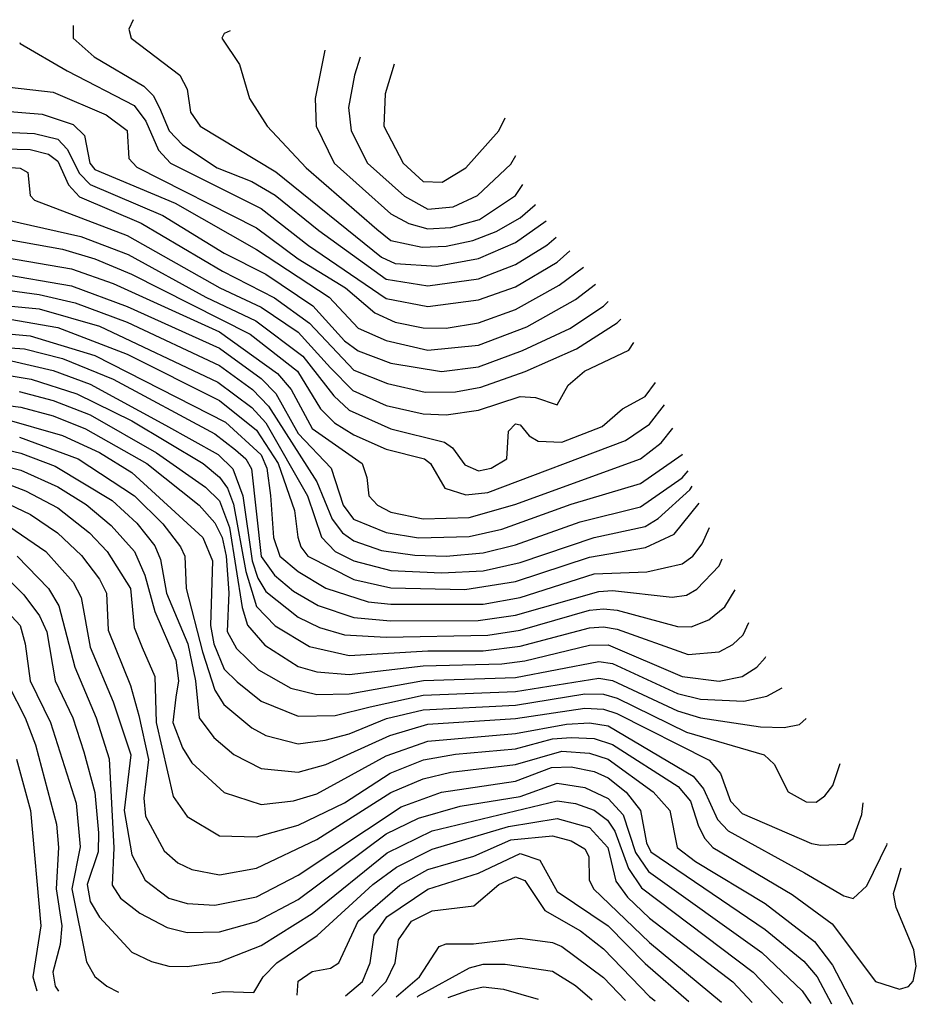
# Model space of a CAD drawing. Extents: x 501367 to 657802, y 482273 to 547541.
# Tile 708 of 714: x 655863 to 657802, y 482806 to 484935. Entities that reach past the tile are written whole.
import ezdxf

# ---------------------------------------------------------------- set-up
doc = ezdxf.new("R2010")
doc.units = 0

msp = doc.modelspace()

# ---------------------------------------------------------------- linework, layer by layer
at = {"layer": '0CON20XD'}
for points in [[(656108, 484935.2), (656098.5, 484915), (656103.8, 484895), (656209.3, 484815), (656224.7, 484785), (656231.9, 484735), (656252.7, 484705), (656416.3, 484606.3), (656645, 484421.6), (656675, 484408), (656765, 484402.4), (656855, 484418.7), (656935, 484453), (657000.9, 484499.9)], [(655978.5, 484922.3), (655978.4, 484895), (656023.6, 484855), (656131.2, 484791.2), (656151.1, 484771.1), (656165.2, 484744.8), (656185.6, 484695), (656215, 484664.6), (656290, 484615), (656365, 484584.9), (656415, 484555.9), (656509.3, 484479.3), (656655, 484374.3), (656745, 484359.6), (656855, 484374.9), (656935, 484405.6), (657002.4, 484447.6), (657022.9, 484465)], [(656317.6, 484910.8), (656305, 484905.5), (656300, 484895), (656338, 484838), (656359.6, 484765), (656398, 484705), (656482.2, 484615), (656635, 484481.8), (656665, 484457.8), (656733.2, 484443.2), (656785, 484445.3), (656842.6, 484457.4), (656893.2, 484476.8), (656945, 484506.9), (656977.2, 484535), (656978, 484536.2)], [(655862.8, 484885.8), (655864, 484884), (655965, 484824.5), (656109.9, 484749.9), (656135.5, 484715.5), (656162.8, 484652.8), (656188.5, 484625), (656385, 484526.8), (656487.1, 484447.1), (656655, 484332.1), (656745, 484314.6), (656855, 484329.4), (656935, 484357.5), (657025, 484410.5), (657052.7, 484435.2)], [(656522.5, 484869.4), (656501.5, 484765), (656503.6, 484705), (656542.5, 484625), (656665, 484515.5), (656704.1, 484494.1), (656745, 484482.7), (656795, 484485.9), (656857.2, 484502.8), (656935, 484554.8), (656951, 484579)], [(656598.9, 484853.9), (656586.7, 484815), (656574.1, 484745), (656579.5, 484695), (656614.8, 484625), (656695, 484553.3), (656745, 484525.3), (656800.1, 484530.1), (656852.6, 484555), (656925, 484622.5), (656935.6, 484641.6)], [(655726.6, 484838), (655735, 484823.1), (655758, 484808), (655815, 484792.4), (655935, 484778.5), (656049.6, 484729.6), (656095, 484695.3), (656099, 484635), (656116.1, 484616.1), (656374.9, 484484.9), (656465, 484417.9), (656567.3, 484355), (656631, 484301), (656675, 484281.1), (656735, 484268.6), (656785, 484268), (656855, 484279.4), (656935, 484308.5), (657029.1, 484360.9), (657081.9, 484399.8)], [(656672.3, 484839.3), (656652.9, 484775), (656650.4, 484705), (656692.1, 484625), (656735, 484585.5), (656776.3, 484583.7), (656827.8, 484615), (656898.7, 484695), (656912.6, 484722.9)], [(655625.7, 484814.5), (655665.1, 484775.1), (655735, 484745.4), (655911.1, 484731.1), (655978.5, 484708.5), (656002.7, 484685), (656014.4, 484625), (656025, 484611.3), (656198.6, 484538.6), (656375, 484437.8), (656532, 484335), (656595, 484268.2), (656655, 484241.3), (656745, 484220.7), (656855, 484231.3), (656959.1, 484270.9), (657065, 484330.1), (657108, 484363.5)], [(655736.2, 484696.2), (655895, 484689.2), (655945, 484676.7), (655965.5, 484655.5), (655992.3, 484602.3), (656015, 484579), (656172, 484512), (656305, 484430.4), (656395, 484384.5), (656496.3, 484316.3), (656565, 484240.7), (656595, 484218.6), (656665, 484192.4), (656775, 484174), (656855, 484184.4), (656950.3, 484219.7), (657052.6, 484267.4), (657125, 484315.8), (657135.2, 484325.9)], [(655745, 484658.2), (655885, 484654.4), (655925, 484644.5), (655945, 484628.9), (655967.9, 484577.8), (655992, 484552), (656125.6, 484495), (656301.6, 484391.6), (656413.7, 484333.7), (656489.1, 484279.1), (656585, 484177.4), (656658.3, 484148.3), (656739.4, 484129.4), (656805, 484130.1), (656859.7, 484140.3), (656955.8, 484174.2), (657067, 484223), (657155, 484279.5), (657163, 484287.5)], [(655687.2, 484627.2), (655863.9, 484613.9), (655880, 484605), (655885.6, 484555), (655894.4, 484545), (656095, 484468.4), (656295.6, 484355), (656385, 484313.3), (656465, 484259), (656535, 484182), (656583.1, 484133.1), (656655, 484100.8), (656735, 484082.5), (656785, 484080.8), (656855, 484090.8), (656945, 484120.4), (656978.3, 484118.3), (657025, 484102.2), (657048.7, 484145), (657084.2, 484175), (657179.9, 484220.1), (657191.1, 484237.3)], [(655835, 484502.3), (655995, 484465.9), (656097.2, 484427.2), (656265, 484335.1), (656373.7, 484283.7), (656475, 484207.2), (656541.7, 484121.7), (656575, 484090.5), (656665, 484049.9), (656781.7, 484021.7), (656798.8, 484008.8), (656825, 483972.6), (656855, 483959.3), (656882, 483965), (656916, 483985), (656920, 484045), (656935, 484061.2), (656945, 484059.2), (656964.8, 484034.8), (656983.8, 484023.8), (657035, 484021.6), (657122.5, 484055), (657166.4, 484093.6), (657215, 484120.2), (657237.3, 484150.1)], [(655814, 484464), (655955, 484438.7), (656025, 484418.1), (656104.8, 484385), (656361.4, 484255), (656463.1, 484175), (656513.4, 484093.4), (656543.4, 484063.4), (656585, 484037.2), (656655, 484006.3), (656738, 483985), (656751, 483975), (656782.1, 483922.1), (656827.5, 483907.5), (656875, 483912.6), (657172.5, 484025), (657225, 484060.3), (657257.1, 484102)], [(655735, 484437.7), (655975, 484396), (656064.7, 484364.7), (656295, 484259.7), (656420.2, 484170.2), (656449.9, 484135), (656495, 484050.9), (656603.3, 483975), (656613.7, 483945), (656617.8, 483905), (656636.8, 483885), (656665, 483870), (656735, 483855.6), (656835, 483858.8), (656933.2, 483886.8), (657205, 483985.4), (657250, 484020), (657275.3, 484052)], [(655815, 484387.1), (655975, 484359.6), (656095.2, 484315.2), (656294.9, 484224.9), (656385, 484158.8), (656416.4, 484126.4), (656465, 484039.8), (656536.6, 483965), (656562.5, 483885), (656584.5, 483855), (656655, 483826.2), (656725, 483814.7), (656835, 483817.5), (656905, 483832.9), (657055, 483887.3), (657205, 483931.7), (657295, 483994.5), (657295.7, 483996.1)], [(655804.2, 484354.2), (655905, 484341.1), (655982.6, 484322.6), (656095, 484281.1), (656295, 484187.4), (656366.3, 484135), (656400.5, 484099.5), (656505.5, 483935.5), (656538.4, 483855), (656560.8, 483825), (656585, 483807.8), (656645, 483787), (656717, 483777), (656785, 483775.1), (656865, 483781.8), (656935, 483799), (657075, 483849), (657205, 483881.5), (657295, 483944.5), (657308.1, 483959.5)], [(655655, 484333.8), (655905, 484309.8), (656035, 484272.1), (656291.4, 484151.4), (656365, 484096.1), (656395, 484063.4), (656485.1, 483905), (656515.7, 483815.7), (656545.2, 483785.2), (656585, 483764.9), (656665, 483744), (656775, 483738.8), (656865, 483743.4), (656945, 483761.2), (657105, 483815.3), (657215, 483839.3), (657243.5, 483856.5), (657312, 483918), (657317, 483926.5)], [(655825, 484290.4), (655945, 484269.5), (656095, 484211.8), (656295, 484111.4), (656375, 484047.3), (656421.6, 483975), (656456.7, 483873.3), (656464.2, 483815.8), (656470.4, 483795), (656485.8, 483775), (656585, 483724.1), (656665, 483706.2), (656825, 483702.8), (656935, 483720.3), (657095, 483772.8), (657216.3, 483793.7), (657277.8, 483822.2), (657332.3, 483889.7)], [(655665, 484271.6), (655885, 484251.5), (656025, 484209.2), (656307.4, 484065), (656385, 483994.1), (656396.8, 483965), (656405, 483905.7), (656411.4, 483815), (656425.1, 483775), (656465, 483741.5), (656525, 483705.6), (656616.1, 483676.1), (656665, 483670.7), (656865, 483671), (656945, 483685.5), (657105, 483736.5), (657218.9, 483741.1), (657295, 483758), (657318.1, 483775), (657338.5, 483801.5), (657354.3, 483836.6)], [(655625, 484240.8), (655873.2, 484223.2), (655955, 484202.2), (656065, 484157.6), (656285, 484039.4), (656329.6, 484005), (656351.9, 483985), (656363.7, 483963.7), (656385, 483773.8), (656413.9, 483733.9), (656455, 483699.1), (656508.3, 483668.3), (656585, 483641.9), (656664.9, 483634.9), (656854.4, 483635.6), (656935, 483647.2), (657115, 483698.6), (657145, 483700.9), (657273.9, 483686.1), (657305, 483690.3), (657326.7, 483703.3), (657375, 483754.2), (657382.1, 483769.4)], [(655845, 484197.5), (655935, 484176.5), (656015, 484147.1), (656178, 484058), (656291.8, 483995), (656323.4, 483963.4), (656345.2, 483905.2), (656365.4, 483765), (656377.6, 483727.6), (656395, 483698.4), (656465, 483642.7), (656510.8, 483620.8), (656565, 483604.5), (656655, 483599.6), (656875, 483603.6), (656945, 483614.6), (657095, 483657.9), (657125, 483661.2), (657155, 483658.2), (657285, 483622.4), (657315, 483621.7), (657353.1, 483636.9), (657387.3, 483665), (657409.9, 483702.3)], [(655805, 484171.4), (655887.5, 484157.5), (655985.9, 484125.9), (656105, 484067.4), (656259.2, 483975), (656295, 483945.9), (656311.8, 483921.8), (656325, 483887.3), (656351.7, 483741.7), (656375, 483665.9), (656415, 483623.8), (656489.7, 483579.7), (656575, 483560.1), (656745, 483570.4), (656865, 483569.8), (656945, 483580), (657095, 483619.8), (657125, 483622.2), (657155, 483617.1), (657308, 483562), (657375, 483567.9), (657405, 483583.9), (657427.3, 483605), (657439.4, 483631.2)], [(655861.2, 484131.2), (655935, 484111.4), (656015, 484080.2), (656158.2, 483998.2), (656264.4, 483924.4), (656295, 483894.2), (656316.5, 483836.5), (656344, 483664), (656355.4, 483625.4), (656392.5, 483582.5), (656465, 483536.5), (656505, 483524.6), (656575, 483518.8), (656735, 483537.7), (656905, 483542.1), (656955, 483548.4), (657095, 483582.1), (657135, 483583.2), (657295, 483514.9), (657375, 483504.4), (657425.3, 483514.7), (657456.8, 483535), (657474.9, 483555.1), (657476.2, 483558.1)], [(655735, 484113.6), (655865, 484097.2), (655935, 484078.1), (656005, 484050), (656137.3, 483975), (656250.6, 483885), (656285, 483847.1), (656300.3, 483815), (656309.1, 483775), (656314.8, 483695.2), (656311.7, 483611.7), (656331.8, 483575), (656379.3, 483529.3), (656449.2, 483489.2), (656505, 483475.6), (656575, 483477.2), (656735.8, 483505.8), (656935, 483512.7), (657115, 483546.9), (657145, 483542.8), (657285, 483477.9), (657335, 483465.3), (657428.9, 483461.1), (657478.2, 483471.8), (657511.5, 483489.8)], [(655825, 484073.3), (655955, 484036.1), (656035, 483999.1), (656105, 483956), (656258.7, 483815), (656279.4, 483765), (656275.5, 483625), (656282.2, 483585), (656305, 483530.4), (656332.7, 483502.7), (656385, 483461.3), (656465, 483428.6), (656545, 483430.5), (656620.7, 483449.3), (656735, 483474.5), (656935, 483482.2), (657115, 483511.2), (657145, 483506), (657285, 483440.2), (657335, 483425.3), (657465, 483405.7), (657515.6, 483404.4), (657549.1, 483410.9), (657563.4, 483423.7)], [(655862.5, 484032.5), (655988.8, 483985), (656110.9, 483905), (656171.9, 483845), (656210.7, 483795), (656219.7, 483775), (656222.7, 483705), (656258.1, 483568.1), (656285, 483485.3), (656303.8, 483453.8), (656365, 483403.5), (656395, 483387), (656465, 483368.9), (656523.2, 483376.8), (656575, 483390.8), (656656.2, 483423.8), (656735, 483442.8), (656935, 483452.9), (657085, 483477.3), (657125, 483476.7), (657155, 483467.6), (657305, 483394.1), (657472.3, 483345), (657494.1, 483325), (657524.4, 483265), (657563.8, 483243.8), (657585, 483242.9), (657603.9, 483256.1), (657621, 483279), (657636.7, 483326.5)], [(655785, 484016), (655865, 483997.7), (655939.5, 483969.5), (656062.3, 483895), (656116, 483846), (656155, 483796.9), (656167.5, 483767.5), (656180.3, 483695), (656226.2, 483585), (656243, 483505), (656250.8, 483425), (656282.7, 483382.7), (656325.7, 483345.7), (656385, 483315.6), (656465, 483307.9), (656525, 483324.1), (656663.1, 483386.9), (656745, 483411.3), (656935, 483423.8), (657085, 483445.7), (657125, 483443.9), (657154.2, 483434.2), (657353.5, 483333.5), (657378.3, 483305), (657400.2, 483245), (657425, 483218), (657575, 483153.1), (657595, 483150), (657647.9, 483152.1), (657665, 483164.5), (657683.9, 483216.1), (657686.4, 483241.6)], [(655745, 483990.2), (655865, 483961), (655945, 483924.7), (656006.4, 483886.4), (656060.8, 483840.8), (656110.9, 483785), (656133.5, 483733.5), (656155.1, 483655), (656200, 483550), (656206.3, 483505), (656200.4, 483469.6), (656194.1, 483415), (656215, 483360.6), (656235, 483327.8), (656305, 483263.3), (656385, 483237.5), (656455, 483245.7), (656505, 483260.7), (656655, 483343.3), (656745, 483374.7), (656935, 483391.6), (657045, 483411.3), (657095, 483414.3), (657135, 483407.7), (657319.2, 483299.2), (657341.6, 483271.6), (657371.6, 483205), (657395, 483180.9), (657559.9, 483089.9), (657645, 483040), (657665, 483034.3), (657695, 483061.8), (657738.8, 483152.1), (657738.2, 483153.1)], [(655815, 483939.3), (655875, 483916.1), (655945, 483879.1), (656013.4, 483825), (656052.1, 483785), (656102.1, 483705), (656110.4, 483620.4), (656127.4, 483577.4), (656154.9, 483514.9), (656157.7, 483415), (656194.8, 483255), (656225, 483211.8), (656295, 483169.8), (656375, 483167.6), (656465, 483193.3), (656565, 483241), (656664.2, 483305.8), (656735.8, 483334.1), (656805, 483346.9), (656935, 483358.4), (657015, 483379.8), (657055, 483382.7), (657105, 483380.2), (657145, 483367.5), (657286.4, 483276.4), (657313.2, 483245), (657330.9, 483190.9), (657344.1, 483164.1), (657361.9, 483145), (657533.1, 483043.1), (657619.6, 482979.6), (657713.6, 482855), (657765, 482838.2), (657785, 482843.8), (657794.7, 482855.3), (657801.7, 482888.3), (657796.6, 482923.4), (657758.1, 483015), (657752.1, 483045), (657768.7, 483101)], [(655805, 483903), (655885.7, 483865), (655944.1, 483825), (655996.1, 483776.1), (656035.3, 483725.3), (656050.3, 483695), (656054, 483615), (656102.5, 483495), (656120.1, 483430.1), (656141, 483335), (656131.4, 483251.4), (656135, 483212.7), (656175, 483137.2), (656205, 483111.2), (656235, 483097), (656295, 483085.6), (656375, 483099.8), (656505, 483162), (656665, 483263.9), (656735, 483293.4), (656795, 483307.9), (656935, 483324.4), (657035, 483353), (657095, 483348.6), (657135, 483335.5), (657232.8, 483265), (657268.5, 483225), (657284.2, 483145), (657324.5, 483114.5), (657475, 483023.5), (657581.6, 482941.6), (657620.5, 482890.5), (657664.7, 482805.5)], [(655828, 483848), (655919.1, 483785), (655978.3, 483718.3), (655995.3, 483685.3), (656015, 483578), (656065, 483460), (656102.8, 483345), (656088.3, 483225), (656105, 483129.1), (656133.9, 483073.9), (656185.4, 483035.4), (656225, 483023.6), (656285, 483020.1), (656375, 483038.3), (656465, 483085.1), (656687.3, 483232.7), (656775, 483264.5), (656935, 483288.4), (657012.5, 483317.5), (657055, 483319.2), (657105, 483308.9), (657135.2, 483295.2), (657174.4, 483264.4), (657205.4, 483225), (657218.4, 483155), (657227.8, 483135), (657475, 482967.1), (657558.5, 482898.5), (657587.6, 482865), (657618.5, 482806.3)], [(655857, 483775), (655925.2, 483705), (655947.3, 483667.3), (655982.1, 483535), (656027.9, 483425), (656056.5, 483336.5), (656066.1, 483143.9), (656063, 483063), (656080.6, 483035), (656122.3, 483002.3), (656181.7, 482971.7), (656225, 482960.5), (656295, 482962), (656375, 482984.6), (656465, 483032.2), (656655, 483174), (656725, 483208.4), (656815, 483234.1), (656945, 483254.8), (657025, 483283.6), (657085, 483274.7), (657135, 483250.9), (657167.5, 483215), (657194.2, 483134.1), (657222.5, 483092.5), (657467.3, 482917.3), (657554.7, 482834.8), (657573.3, 482807)], [(655816.2, 483746.2), (655871.3, 483691.3), (655905.8, 483645.8), (655921.4, 483611.4), (655939.5, 483505), (655977.4, 483425), (656001.5, 483351.5), (656025, 483263.5), (656033.4, 483176.6), (656032.5, 483135), (656008.5, 483065), (656015, 483028.2), (656035, 482993.8), (656105, 482918.4), (656147.8, 482897.8), (656185, 482888.1), (656225, 482887), (656295, 482897.2), (656385, 482932.6), (656495, 483001.9), (656657.2, 483132.8), (656755, 483180.5), (657025, 483245.3), (657065, 483240.1), (657105, 483225.1), (657133.8, 483203.8), (657150, 483180), (657179.1, 483099.1), (657207.7, 483057.7), (657449, 482875), (657513.1, 482808.1)], [(655769.7, 483725), (655863.5, 483625), (655874.8, 483585.2), (655885.1, 483505), (655929.4, 483415), (655985, 483240.5), (655993.8, 483146.2), (655975.1, 483055), (656007.1, 482897.1), (656025, 482865.4), (656051.2, 482845), (656076.2, 482832)], [(655837.5, 483497.5), (655874.6, 483425), (655896.6, 483366.6), (655942.3, 483195), (655946.5, 483145), (655941.7, 483055), (655953.9, 482975), (655950.2, 482935), (655934.4, 482875), (655939.4, 482845), (655946.8, 482834.2)], [(655855.9, 483335.9), (655886.1, 483225), (655908.7, 482975), (655891.2, 482865), (655900.1, 482835)], [(656279, 482828.6), (656302.9, 482832.9), (656368.9, 482831.1), (656389.3, 482865), (656419, 482895), (656505.8, 482954.2), (656626.6, 483065), (656677.9, 483102.1), (656755, 483141.3), (656920, 483190), (657025, 483207.7), (657095, 483187.7), (657134.8, 483144.8), (657152.2, 483072.2), (657177, 483037), (657225, 482991.6), (657405, 482853.9), (657447, 482809.2)], [(656462.5, 482825.6), (656465, 482855.4), (656495, 482876.7), (656535, 482883.7), (656553.1, 482895), (656594.3, 482985), (656685, 483063.1), (656745, 483096.9), (656845, 483126.3), (656925, 483161.5), (657015, 483169.9), (657055, 483159.3), (657085, 483141.7), (657093.5, 483125), (657094.3, 483075), (657103.7, 483055), (657225, 482939.1), (657380.4, 482810.3)], [(656566.9, 482823.8), (656604.1, 482855), (656620.4, 482895), (656628.9, 482955), (656656.3, 482995), (656745, 483054.4), (656855, 483088.9), (656945, 483131.8), (656987.2, 483117.2), (657025, 483049.3), (657135, 482975.1), (657215, 482893.7), (657309.9, 482811.4)], [(656624.4, 482822.9), (656654.9, 482855), (656674.8, 482895), (656682, 482945), (656710.2, 482985), (656755, 483008), (656845, 483018.8), (656899, 483065), (656935, 483081.4), (656955, 483073.2), (656998.5, 483008.5), (657075.4, 482964.6), (657125, 482925.8), (657225, 482822.5), (657236.6, 482812.7)], [(656676.5, 482822), (656727.2, 482865), (656769.6, 482930.4), (656785, 482936.3), (656844, 482936), (656945, 482948.3), (657015, 482939.4), (657035, 482930.9), (657125, 482863.2), (657172.6, 482813.7)], [(656722.1, 482821.3), (656725, 482824), (656835.3, 482884.7), (656865, 482892.3), (656912.3, 482892.3), (657015, 482877.2), (657065, 482846.2), (657100.4, 482814.9)], [(656789.4, 482820.1), (656833.9, 482836.1), (656865, 482843), (656908.6, 482838.6), (656984.2, 482816.9)]]:
    msp.add_lwpolyline(points, dxfattribs=at)

doc.saveas('drawing.dxf')
